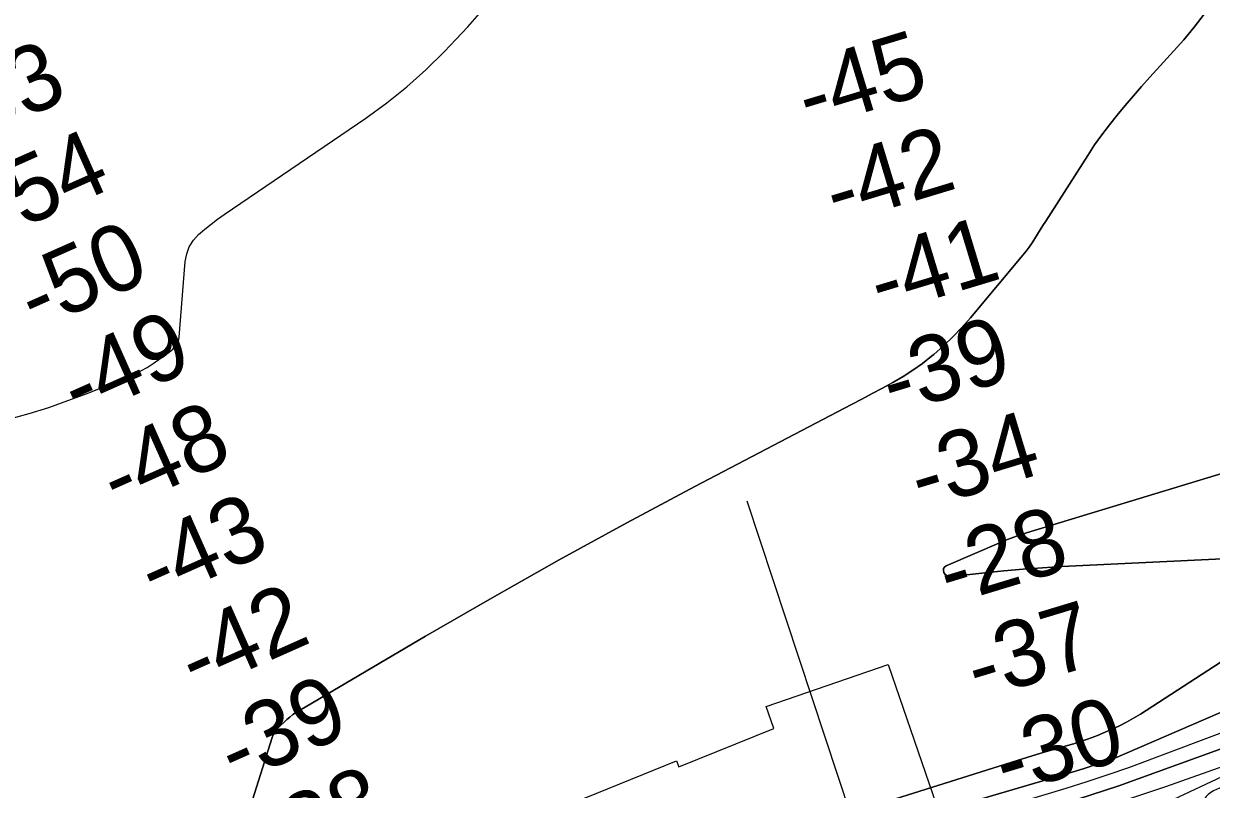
# Model space of a CAD drawing. Extents: x 3445503 to 3483459, y 540493 to 566012.
# Drawn here: x 3456517 to 3457713, y 548927 to 549699 of the extents above; entities that cross this region are included whole.
import ezdxf

# ---------------------------------------------------------------- set-up
doc = ezdxf.new("R2010")
doc.units = 0
for name, color, linetype in [('V-RIVR-EDGE', 7, 'Continuous'), ('V-RIVR-RANG', 7, 'Continuous'), ('V-RRAP-FSHR', 7, 'Continuous'), ('V-RRAP-RVMT', 7, 'Continuous'), ('V-TOPO-DPTH', 7, 'Continuous'), ('V-TOPO-MAJR', 7, 'Continuous'), ('V-TOPO-MINR', 7, 'Continuous')]:
    doc.layers.add(name, color=color, linetype=linetype)

msp = doc.modelspace()

# ---------------------------------------------------------------- linework, layer by layer
at = {"layer": 'V-RIVR-EDGE'}
msp.add_spline([(3457863.5, 548983.4), (3457817.4, 548968.7), (3457802.1, 548960.7), (3457767.7, 548948.6), (3457731.5, 548932), (3457708.2, 548919.9), (3457702.2, 548907.8), (3457696.6, 548893.5), (3457692.4, 548877.5), (3457690.7, 548875.5), (3457689, 548882.8), (3457682.7, 548888), (3457675.4, 548890.1), (3457672.3, 548889.8), (3457669.1, 548886.3), (3457659.7, 548881.8), (3457640.6, 548872.8), (3457631.2, 548868.7), (3457618.3, 548865.2), (3457614.9, 548867), (3457612.4, 548865.2), (3457610, 548862.8), (3457605.5, 548857.9), (3457597.1, 548854.5), (3457585.6, 548850), (3457581.8, 548851.4), (3457575.2, 548847.9), (3457552.6, 548839), (3457523.3, 548830), (3457494.5, 548821.4), (3457480.2, 548818.3), (3457458.6, 548813.8), (3457442.3, 548807.6), (3457428, 548804.8), (3457409.6, 548800.4), (3457393.9, 548796.9), (3457376.6, 548792.8), (3457356.4, 548788.7), (3457340.4, 548784.9), (3457318.5, 548774.5), (3457282.6, 548763.1), (3457272.2, 548757.3), (3457258.6, 548753.1), (3457235, 548746.6), (3457211.6, 548735.5), (3457178.2, 548721.3), (3457160.5, 548713), (3457150.7, 548710.3), (3457138.9, 548708.9), (3457133, 548708.6), (3457124, 548706.5), (3457117, 548701.3), (3457101.7, 548690.9), (3457094.4, 548684), (3457088.8, 548681.6), (3457084.3, 548684.4), (3457080.1, 548683.3), (3457066.5, 548675.7), (3457054, 548670.5), (3457041.1, 548666.4), (3457034.9, 548663.6), (3457030.7, 548658.1), (3457025.1, 548655.3), (3457016.1, 548654), (3456990.3, 548646), (3456984.1, 548644.3), (3456981.3, 548639.8), (3456974, 548638.1), (3456959.7, 548631.5), (3456940.9, 548624.6), (3456930.1, 548621.8), (3456905.4, 548610.4), (3456885.6, 548603.2), (3456858.1, 548591.1), (3456833, 548577.6), (3456810.7, 548562.3), (3456791.9, 548553), (3456783.6, 548550.9), (3456781.2, 548549.5), (3456778.4, 548546.4), (3456774.2, 548544.3), (3456766.9, 548543.3), (3456746.4, 548533.3), (3456727.9, 548523.6), (3456715.7, 548516), (3456704.9, 548513.9), (3456691.4, 548509.4), (3456678.5, 548503.9), (3456658.3, 548495.6), (3456640.2, 548485.6), (3456625.6, 548475.9), (3456609.9, 548467.2), (3456603, 548463.1), (3456595, 548460), (3456583.8, 548452), (3456563.6, 548444.8), (3456558.8, 548442.3), (3456555.6, 548438.9), (3456546.9, 548431.9), (3456540.6, 548426.7), (3456538.5, 548423.3), (3456538.2, 548420.1), (3456534.4, 548419.8), (3456524.6, 548415.6), (3456518, 548413.6), (3456517.3, 548408), (3456502.3, 548404.9), (3456494.7, 548400.8), (3456476.9, 548387.6), (3456472, 548382.1), (3456471.7, 548376.5), (3456469.9, 548374.4), (3456465.1, 548376.9), (3456461.6, 548379), (3456453.6, 548374.5), (3456443.2, 548366.8), (3456436.5, 548360.6), (3456426.1, 548350.2), (3456413.2, 548341.9), (3456403.4, 548333.2), (3456403.1, 548329.4), (3456399.3, 548326.3), (3456385.3, 548316.9), (3456350.5, 548300.7), (3456316.1, 548282.3), (3456280.6, 548264.7), (3456259.3, 548249.1), (3456242.6, 548238), (3456225.9, 548225.9), (3456215.1, 548219.3), (3456210.9, 548218.3), (3456207.4, 548216.2), (3456199.8, 548208.9), (3456191.4, 548204.1), (3456188.3, 548196.4), (3456178.9, 548184.6), (3456172.2, 548179.4), (3456163.5, 548177.7), (3456156.6, 548173.6), (3456138.1, 548156.9), (3456112, 548136.8), (3456109.2, 548131.3), (3456110.9, 548125.7), (3456109.5, 548121.9), (3456101.9, 548117.4), (3456098, 548117), (3456096, 548120.2), (3456090.4, 548120.2), (3456088, 548118.1), (3456087.6, 548114.6), (3456089.7, 548110.8), (3456087.9, 548109.1), (3456081.3, 548104.2), (3456078.9, 548101.1), (3456071.9, 548092.8), (3456063.2, 548086.9), (3456046.1, 548076.5), (3456032.2, 548068.2), (3456019.7, 548059.2), (3456011.7, 548050.9), (3456004, 548047.1), (3455994.6, 548042.2), (3455984.8, 548034.6), (3455970.9, 548024.9), (3455942.4, 548001.7), (3455925.6, 547985), (3455888, 547951.4), (3455859.8, 547925), (3455831.2, 547897.3), (3455795.7, 547869.9), (3455772.7, 547850.9), (3455751.1, 547830.1), (3455739.9, 547820.4), (3455733, 547813.4), (3455726.7, 547806.8), (3455720.1, 547803.4), (3455716.9, 547799.2), (3455712.1, 547794.4), (3455707.2, 547792.6), (3455704.7, 547788.8), (3455704.7, 547786), (3455698.8, 547785), (3455689.1, 547777.7), (3455682.8, 547771.8), (3455681.7, 547766.6), (3455680.7, 547760.7), (3455676.9, 547758.6), (3455672.4, 547762.5), (3455669.6, 547759.3), (3455651.4, 547743.1), (3455646.2, 547734.7), (3455641, 547725), (3455639.9, 547719.4), (3455637.5, 547716.7), (3455633.3, 547714.6), (3455630.5, 547713.9), (3455628.4, 547711.1), (3455627.7, 547707), (3455626, 547701.7), (3455612.4, 547691), (3455586.9, 547668.8), (3455568.1, 547649.7), (3455560.1, 547641.1), (3455557.3, 547635.2), (3455554.9, 547629.3), (3455551.4, 547626.1), (3455546.5, 547624.8), (3455537.1, 547622), (3455534, 547619.2), (3455531.9, 547615.8), (3455527.7, 547608.1), (3455520.4, 547600.8), (3455503.7, 547587.7), (3455484.9, 547575.9), (3455468.8, 547563.4), (3455457, 547556.2), (3455434.7, 547543), (3455434.4, 547542.3), (3455433.7, 547540.9), (3455433, 547536.1), (3455431.2, 547533.6), (3455427.1, 547534.3), (3455422.9, 547533), (3455408.6, 547524), (3455399.2, 547518.1), (3455395, 547516.3), (3455391.5, 547511.8), (3455385.6, 547505.9), (3455380.7, 547503.2), (3455373.1, 547500.1), (3455368.2, 547494.2), (3455365.1, 547491.4), (3455357.8, 547487.6), (3455349.1, 547480.6), (3455342.1, 547480.3), (3455335.8, 547478.9), (3455326.8, 547472), (3455309.4, 547463.7), (3455304.2, 547462), (3455300.3, 547457.1), (3455295.4, 547452.6), (3455280.8, 547444), (3455275.3, 547439.1), (3455272.8, 547433.6), (3455267.9, 547430.1), (3455263.1, 547431.5), (3455257.9, 547431.5), (3455253, 547429.8), (3455233.5, 547417), (3455216.4, 547405.2), (3455207.7, 547399.3), (3455198.3, 547391.7), (3455194.1, 547387.9), (3455188.2, 547378.8), (3455176, 547368.1), (3455163.5, 547359.4), (3455159.3, 547355.6), (3455156.1, 547351.1), (3455152.7, 547349), (3455147.8, 547348.7), (3455144, 547345.9), (3455127.6, 547332.1), (3455121, 547327.6), (3455111.9, 547319.6), (3455098, 547307.8), (3455086.1, 547292.2), (3455071.5, 547281.8), (3455061.4, 547271.7), (3455057.6, 547265.1), (3455056.8, 547257.5), (3455044.3, 547250.2), (3455035.6, 547244.7), (3455007.7, 547222.5), (3454989.6, 547206.2), (3454980.2, 547197.2), (3454971.2, 547191), (3454953.7, 547170.1), (3454941.2, 547156.3), (3454928.3, 547146.2), (3454914.4, 547136.2), (3454901.8, 547130.3), (3454894.2, 547128.9), (3454889.6, 547123), (3454885.8, 547118.9), (3454878.2, 547115.8), (3454871.5, 547111.6), (3454866.7, 547105.7), (3454853.4, 547095), (3454836, 547084.9), (3454794.9, 547060.3), (3454775.8, 547046.5), (3454768.1, 547043.4), (3454766, 547042.3), (3454765.3, 547039.6), (3454764.6, 547037.8), (3454754.5, 547033.3), (3454745.5, 547027.8), (3454732.6, 547018.8), (3454704.7, 547000.4), (3454687.3, 546990.4), (3454661.6, 546972.7), (3454600.3, 546931.5), (3454566.5, 546905.5), (3454551.9, 546896.2), (3454544.2, 546890.6), (3454540.7, 546885.1), (3454535.5, 546878.5), (3454525.1, 546874), (3454519.8, 546871.2), (3454512.5, 546865.7), (3454509, 546863.9), (3454507.6, 546859.1), (3454504.1, 546854.2), (3454497.9, 546854.2), (3454492.3, 546851.8), (3454487.4, 546847.7), (3454481.2, 546836.9), (3454475.6, 546830), (3454466.5, 546824.8), (3454459.2, 546817.5), (3454445.6, 546809.5), (3454438.3, 546799.1), (3454430.3, 546789.4), (3454418.8, 546782.8), (3454407.7, 546779.7), (3454394.4, 546769), (3454388.5, 546760.3), (3454381.9, 546751.6), (3454374.2, 546745), (3454365.5, 546742.6), (3454357.8, 546735.7), (3454348.4, 546726.3), (3454339.4, 546720.1), (3454330, 546712.1), (3454321.6, 546705.2), (3454311.5, 546695.5), (3454298.6, 546684.7), (3454292.7, 546681.3), (3454288.9, 546682), (3454284.4, 546681.3), (3454283.7, 546679.2), (3454283.3, 546671.9), (3454281.2, 546667.4), (3454257.2, 546652.9), (3454236.3, 546638.3), (3454219.6, 546622.4), (3454209.1, 546612.3), (3454190.3, 546592.5), (3454175.6, 546578), (3454164.8, 546565.8), (3454160.3, 546563.4), (3454156.1, 546563.8), (3454151.6, 546561.3), (3454148.1, 546559.6), (3454133.5, 546546.1), (3454102.5, 546519), (3454096.2, 546515.9), (3454092.4, 546512.1), (3454086.1, 546505.5), (3454079.2, 546495.8), (3454068, 546483), (3454055.1, 546469.8), (3454040.8, 546455.9), (3454027.9, 546447.3), (3454013, 546435.1), (3453974.3, 546400.1), (3453969.4, 546393.5), (3453968.7, 546390.4), (3453968.3, 546386.9), (3453963.5, 546381), (3453948.1, 546364), (3453931.7, 546346.7), (3453925.5, 546344.6), (3453916.8, 546339.1), (3453902.8, 546331.1), (3453885.8, 546314.1), (3453868.7, 546296.1), (3453855.4, 546277), (3453829.3, 546239.9), (3453825.1, 546231.9), (3453825.1, 546228.8), (3453825.1, 546226), (3453824.4, 546224.6), (3453819.1, 546224.3), (3453815.3, 546222.9), (3453811.1, 546217.7), (3453801.4, 546202.1), (3453785.3, 546179.2), (3453759.2, 546146.9), (3453726.4, 546113.6), (3453681.8, 546074.8), (3453648.4, 546047.4), (3453614.6, 546023.8), (3453592.3, 546013.1), (3453571.1, 545999.6), (3453548.8, 545978.1), (3453538, 545968.1), (3453529.3, 545959.4), (3453525.4, 545959), (3453521.6, 545955.6), (3453517.4, 545950.7), (3453513.6, 545946.2), (3453508.7, 545944.1), (3453506.6, 545941), (3453505.2, 545937.9), (3453495.8, 545932), (3453490.9, 545926.5), (3453484.3, 545918.1), (3453481.2, 545917.8), (3453476.7, 545916.1), (3453470, 545909.8), (3453466.2, 545904.7)], degree=3, dxfattribs=at)
at = {"layer": 'V-RIVR-RANG'}
msp.add_line((3457465.4, 548553), (3457245.8, 549217.7), dxfattribs=at)
at = {"layer": 'V-RRAP-FSHR'}
msp.add_lwpolyline([(3456360.9, 548286), (3456535.7, 548395.5), (3456704.1, 548491), (3457037.4, 548654.3), (3457450.1, 548811.4), (3457950.1, 549046)], dxfattribs=at)
at = {"layer": 'V-RRAP-RVMT'}
for p, q in [((3457265, 549010.8), (3457387.7, 549053.2)), ((3457387.7, 549053.2), (3457464.9, 548829.4)), ((3457272.6, 548988.7), (3457265, 549010.8)), ((3457176.9, 548949.9), (3457272.6, 548988.7)), ((3457047.9, 548904.6), (3457174.5, 548955.9)), ((3457174.5, 548955.9), (3457176.9, 548949.9))]:
    msp.add_line(p, q, dxfattribs=at)
at = {"layer": 'V-TOPO-DPTH'}
for points in [[(3459815, 549783.6), (3459126, 549588.3), (3459100.3, 549579.8), (3459074.8, 549570.7), (3458293.8, 549253.3), (3458276.7, 549245.3), (3458259.8, 549236.9), (3457613.7, 548957.8), (3457599.1, 548952.9), (3457584.4, 548948.1), (3457569.7, 548943.5), (3457554.9, 548939.1), (3457389, 548890.3), (3457307.9, 548866.2), (3457226.9, 548841.6), (3457146.1, 548816.4), (3457065.5, 548790.8), (3456922.8, 548745), (3456913.7, 548741.8), (3456904.6, 548738.2), (3456895.8, 548734.3), (3456887.1, 548730), (3456251.8, 548335.9)], [(3456251.8, 548335.9), (3456887.1, 548730), (3456895.8, 548734.3), (3456904.6, 548738.2), (3456913.7, 548741.8), (3456922.8, 548745), (3457065.5, 548790.8), (3457146.1, 548816.4), (3457226.9, 548841.6), (3457307.9, 548866.2), (3457389, 548890.3), (3457554.9, 548939.1), (3457569.7, 548943.5), (3457584.4, 548948.1), (3457599.1, 548952.9), (3457613.7, 548957.8), (3458259.8, 549236.9), (3458276.7, 549245.3), (3458293.8, 549253.3), (3459074.8, 549570.7), (3459100.3, 549579.8), (3459126, 549588.3), (3459815, 549783.6)], [(3456737.4, 548885.7), (3456767.2, 548979.7), (3456768.1, 548982.2), (3456770.1, 548985.8), (3456771.7, 548987.9), (3456772.7, 548988.9), (3456782, 548997.6), (3456785, 549000.1), (3456788.1, 549002.6), (3456791.3, 549004.8), (3456794.6, 549006.9), (3456921.6, 549081.7), (3456988.8, 549120.5), (3457056.4, 549158.7), (3457124.5, 549196), (3457193, 549232.5), (3457350.9, 549315.2), (3457361.3, 549320.8), (3457371.8, 549326.3), (3457382.2, 549331.9), (3457392.6, 549337.6), (3457402.8, 549343.6), (3457412.7, 549349.9), (3457422.3, 549356.8), (3457431.6, 549364.1), (3457433.7, 549365.8), (3457443.5, 549374.4), (3457453.1, 549383.4), (3457462.1, 549393), (3457470.8, 549402.8), (3457523.6, 549465.9), (3457526.8, 549469.9), (3457529.9, 549474), (3457532.8, 549478.3), (3457535.6, 549482.6), (3457538.3, 549487), (3457541.1, 549491.4), (3457543.8, 549495.7), (3457546.6, 549500.1), (3457588.9, 549566.5), (3457595.8, 549577), (3457603.1, 549587.3), (3457610.7, 549597.3), (3457618.6, 549607.2), (3457626.7, 549616.9), (3457634.9, 549626.5), (3457643.2, 549636), (3457651.6, 549645.4), (3457685.6, 549683.1), (3457696.2, 549695.8), (3457706.1, 549708.8)], [(3457706.1, 549708.8), (3457696.2, 549695.8), (3457685.6, 549683.1), (3457651.6, 549645.4), (3457643.2, 549636), (3457634.9, 549626.5), (3457626.7, 549616.9), (3457618.6, 549607.2), (3457610.7, 549597.3), (3457603.1, 549587.3), (3457595.8, 549577), (3457588.9, 549566.5), (3457546.6, 549500.1), (3457543.8, 549495.7), (3457541.1, 549491.4), (3457538.3, 549487), (3457535.6, 549482.6), (3457532.8, 549478.3), (3457529.9, 549474), (3457526.8, 549469.9), (3457523.6, 549465.9), (3457470.8, 549402.8), (3457462.1, 549393), (3457453.1, 549383.4), (3457443.5, 549374.4), (3457433.7, 549365.8), (3457431.6, 549364.1), (3457422.3, 549356.8), (3457412.7, 549349.9), (3457402.8, 549343.6), (3457392.6, 549337.6), (3457382.2, 549331.9), (3457371.8, 549326.3), (3457361.3, 549320.8), (3457350.9, 549315.2), (3457193, 549232.5), (3457124.5, 549196), (3457056.4, 549158.7), (3456988.8, 549120.5), (3456921.6, 549081.7), (3456794.6, 549006.9), (3456791.3, 549004.8), (3456788.1, 549002.6), (3456785, 549000.1), (3456782, 548997.6), (3456772.7, 548988.9), (3456771.7, 548987.9), (3456770.1, 548985.8), (3456768.1, 548982.2), (3456767.2, 548979.7), (3456737.4, 548885.7)], [(3456318.9, 548325.4), (3456949.8, 548713.9), (3456978.5, 548726.4), (3457536.6, 548904), (3457564.5, 548912.8), (3457592.3, 548921.7), (3457620.1, 548930.9), (3458278, 549169.2), (3458293.6, 549175.3), (3458309.2, 549181.3), (3458418.3, 549223.6), (3458488.5, 549250.6), (3458558.8, 549277.2), (3458629.3, 549303.5), (3458699.9, 549329.4), (3459074.3, 549465.5), (3459099.9, 549474.6), (3459125.6, 549483.4), (3459151.4, 549491.9), (3459177.2, 549500.1), (3459281.5, 549532.6), (3459359.7, 549556.6), (3459437.9, 549580.1), (3459516.4, 549603)], [(3459516.4, 549603), (3459437.9, 549580.1), (3459359.7, 549556.6), (3459281.5, 549532.6), (3459177.2, 549500.1), (3459151.4, 549491.9), (3459125.6, 549483.4), (3459099.9, 549474.6), (3459074.3, 549465.5), (3458699.9, 549329.4), (3458629.3, 549303.5), (3458558.8, 549277.2), (3458488.5, 549250.6), (3458418.3, 549223.6), (3458309.2, 549181.3), (3458293.6, 549175.3), (3458278, 549169.2), (3457620.1, 548930.9), (3457592.3, 548921.7), (3457564.5, 548912.8), (3457536.6, 548904), (3456978.5, 548726.4), (3456949.8, 548713.9), (3456318.9, 548325.4)], [(3458203.7, 549391.6), (3457527.3, 549186), (3457520.8, 549183.9), (3457514.3, 549181.7), (3457507.9, 549179.2), (3457501.5, 549176.6), (3457446.2, 549152.7), (3457444.6, 549151.3), (3457443.5, 549149.8), (3457443.4, 549147.9), (3457443.9, 549145.9), (3457445.4, 549144), (3457447.1, 549142.6), (3457449.3, 549142), (3457451.7, 549141.8), (3457485.1, 549145.6), (3457504.5, 549147.6), (3457523.9, 549149.3), (3457543.3, 549150.7), (3457562.7, 549151.8), (3457809.2, 549163.6)], [(3458203.7, 549391.6), (3457527.3, 549186), (3457520.8, 549183.9), (3457514.3, 549181.7), (3457507.9, 549179.2), (3457501.5, 549176.6), (3457446.2, 549152.7), (3457444.6, 549151.3), (3457443.5, 549149.8), (3457443.4, 549147.9), (3457443.9, 549145.9), (3457445.4, 549144), (3457447.1, 549142.6), (3457449.3, 549142), (3457451.7, 549141.8), (3457485.1, 549145.6), (3457504.5, 549147.6), (3457523.9, 549149.3), (3457543.3, 549150.7), (3457562.7, 549151.8), (3457809.2, 549163.6)], [(3457809.2, 549111.5), (3457641.9, 549003.1), (3457635.1, 548998.9), (3457628.1, 548994.9), (3457620.9, 548991.3), (3457613.6, 548987.9), (3457609.6, 548986.1), (3457604.2, 548983.8), (3457598.8, 548981.6), (3457593.3, 548979.6), (3457587.8, 548977.6), (3457580.2, 548975), (3457576.7, 548973.8), (3457574.9, 548973.3), (3457573.2, 548972.8), (3457557, 548968.1), (3457547.2, 548965.3), (3457537.4, 548962.4), (3457527.6, 548959.4), (3457517.8, 548956.4), (3456915.5, 548766.6)], [(3457809.2, 549111.5), (3457641.9, 549003.1), (3457635.1, 548998.9), (3457628.1, 548994.9), (3457620.9, 548991.3), (3457613.6, 548987.9), (3457609.6, 548986.1), (3457604.2, 548983.8), (3457598.8, 548981.6), (3457593.3, 548979.6), (3457587.8, 548977.6), (3457580.2, 548975), (3457576.7, 548973.8), (3457574.9, 548973.3), (3457573.2, 548972.8), (3457557, 548968.1), (3457547.2, 548965.3), (3457537.4, 548962.4), (3457527.6, 548959.4), (3457517.8, 548956.4), (3456915.5, 548766.6)]]:
    msp.add_lwpolyline(points, dxfattribs=at)
at = {"layer": 'V-TOPO-MAJR'}
msp.add_lwpolyline([(3456502.7, 549300.7), (3456522.4, 549306.3), (3456542, 549312.4), (3456561.4, 549319.2), (3456580.6, 549326.4), (3456621.8, 549342.9), (3456628.4, 549345.8), (3456634.9, 549349.1), (3456641.1, 549352.7), (3456647.2, 549356.7), (3456663.4, 549368.2), (3456667, 549371.2), (3456670.1, 549374.7), (3456672.4, 549378.6), (3456673, 549380.8), (3456673.4, 549383.1), (3456679.4, 549459.5), (3456681, 549467.2), (3456683.6, 549474.4), (3456687.7, 549480.9), (3456693, 549486.8), (3456699.2, 549492.1), (3456705.5, 549497.3), (3456712.1, 549502.2), (3456718.7, 549506.9), (3456861.4, 549604.1), (3456882.5, 549619.4), (3456902.8, 549635.5), (3456922.1, 549652.9), (3456940.7, 549671.1), (3456952.3, 549683.3), (3456964.3, 549696.2), (3456976.1, 549709.4)], dxfattribs=at)
at = {"layer": 'V-TOPO-MINR'}
for points in [[(3456251.8, 548335.9), (3456887.1, 548730), (3456895.8, 548734.3), (3456904.6, 548738.2), (3456913.7, 548741.8), (3456922.8, 548745), (3457065.5, 548790.8), (3457146.1, 548816.4), (3457226.9, 548841.6), (3457307.9, 548866.2), (3457389, 548890.3), (3457554.9, 548939.1), (3457569.7, 548943.5), (3457584.4, 548948.1), (3457599.1, 548952.9), (3457613.7, 548957.8), (3458259.8, 549236.9), (3458276.7, 549245.3), (3458293.8, 549253.3), (3459074.8, 549570.7), (3459100.3, 549579.8), (3459126, 549588.3), (3459815, 549783.6)], [(3456737.4, 548885.7), (3456767.2, 548979.7), (3456768.1, 548982.2), (3456770.1, 548985.8), (3456771.7, 548987.9), (3456772.7, 548988.9), (3456782, 548997.6), (3456785, 549000.1), (3456788.1, 549002.6), (3456791.3, 549004.8), (3456794.6, 549006.9), (3456921.6, 549081.7), (3456988.8, 549120.5), (3457056.4, 549158.7), (3457124.5, 549196), (3457193, 549232.5), (3457350.9, 549315.2), (3457361.3, 549320.8), (3457371.8, 549326.3), (3457382.2, 549331.9), (3457392.6, 549337.6), (3457402.8, 549343.6), (3457412.7, 549349.9), (3457422.3, 549356.8), (3457431.6, 549364.1), (3457433.7, 549365.8), (3457443.5, 549374.4), (3457453.1, 549383.4), (3457462.1, 549393), (3457470.8, 549402.8), (3457523.6, 549465.9), (3457526.8, 549469.9), (3457529.9, 549474), (3457532.8, 549478.3), (3457535.6, 549482.6), (3457538.3, 549487), (3457541.1, 549491.4), (3457543.8, 549495.7), (3457546.6, 549500.1), (3457588.9, 549566.5), (3457595.8, 549577), (3457603.1, 549587.3), (3457610.7, 549597.3), (3457618.6, 549607.2), (3457626.7, 549616.9), (3457634.9, 549626.5), (3457643.2, 549636), (3457651.6, 549645.4), (3457685.6, 549683.1), (3457696.2, 549695.8), (3457706.1, 549708.8)], [(3456318.9, 548325.4), (3456949.8, 548713.9), (3456978.5, 548726.4), (3457536.6, 548904), (3457564.5, 548912.8), (3457592.3, 548921.7), (3457620.1, 548930.9), (3458278, 549169.2), (3458293.6, 549175.3), (3458309.2, 549181.3), (3458418.3, 549223.6), (3458488.5, 549250.6), (3458558.8, 549277.2), (3458629.3, 549303.5), (3458699.9, 549329.4), (3459074.3, 549465.5), (3459099.9, 549474.6), (3459125.6, 549483.4), (3459151.4, 549491.9), (3459177.2, 549500.1), (3459281.5, 549532.6), (3459359.7, 549556.6), (3459437.9, 549580.1), (3459516.4, 549603)], [(3457809.2, 549163.6), (3457562.7, 549151.8), (3457543.3, 549150.7), (3457523.9, 549149.3), (3457504.5, 549147.6), (3457485.1, 549145.6), (3457451.7, 549141.8), (3457449.3, 549142), (3457447.1, 549142.6), (3457445.4, 549144), (3457443.9, 549145.9), (3457443.4, 549147.9), (3457443.5, 549149.8), (3457444.6, 549151.3), (3457446.2, 549152.7), (3457501.5, 549176.6), (3457507.9, 549179.2), (3457514.3, 549181.7), (3457520.8, 549183.9), (3457527.3, 549186), (3458203.7, 549391.6)], [(3456401.2, 548407.1), (3456916.3, 548730.5), (3456976.5, 548750.1), (3457010.2, 548761), (3457044, 548771.7), (3457077.8, 548782.1), (3457111.7, 548792.4), (3457545.9, 548922), (3457567.1, 548928.5), (3457588.3, 548935.2), (3457609.4, 548942.1), (3457630.4, 548949.2), (3458267, 549189)], [(3456444.8, 548382.7), (3456525.5, 548432.2), (3456606.6, 548480.7), (3456688.6, 548528), (3456771, 548574.3), (3456902.3, 548646.7), (3456919.7, 548655.9), (3456937.2, 548664.6), (3456955.1, 548672.6), (3457561.6, 548894.6), (3457597, 548906.3), (3457632.3, 548918.2), (3457667.5, 548930.2), (3458258, 549139.6)], [(3456915.5, 548766.6), (3457517.8, 548956.4), (3457527.6, 548959.4), (3457537.4, 548962.4), (3457547.2, 548965.3), (3457557, 548968.1), (3457573.2, 548972.8), (3457574.9, 548973.3), (3457576.7, 548973.8), (3457580.2, 548975), (3457587.8, 548977.6), (3457593.3, 548979.6), (3457598.8, 548981.6), (3457604.2, 548983.8), (3457609.6, 548986.1), (3457613.6, 548987.9), (3457620.9, 548991.3), (3457628.1, 548994.9), (3457635.1, 548998.9), (3457641.9, 549003.1), (3457809.2, 549111.5)]]:
    msp.add_lwpolyline(points, dxfattribs=at)

# ---------------------------------------------------------------- texts
at = {"layer": 'V-RIVR-RANG'}
for s, rotation, p in [('-45', 16.8577, (3457307.5, 549592.5)), ('-53', 23.9648, (3456445.4, 549571.5)), ('-54', 23.9648, (3456489, 549481.4)), ('-42', 16.8577, (3457335.3, 549496.4)), ('-50', 23.9648, (3456528.4, 549389.5)), ('-41', 16.8577, (3457380, 549405.4)), ('-49', 23.9648, (3456571.7, 549299.3)), ('-39', 16.8577, (3457392.1, 549304.6)), ('-48', 23.9648, (3456611.3, 549207.5)), ('-34', 16.8577, (3457420.8, 549208.8)), ('-43', 23.9648, (3456649.3, 549115)), ('-28', 16.8577, (3457449.3, 549113)), ('-42', 23.9648, (3456690.2, 549023.7)), ('-37', 16.8577, (3457477.8, 549017.1)), ('-39', 23.9648, (3456729.9, 548931.9)), ('-30', 16.8577, (3457506.1, 548921.2)), ('-38', 23.9648, (3456769.5, 548840.1))]:
    msp.add_text(s, height=67, rotation=rotation, dxfattribs=at).set_placement(p)

doc.saveas('drawing.dxf')
